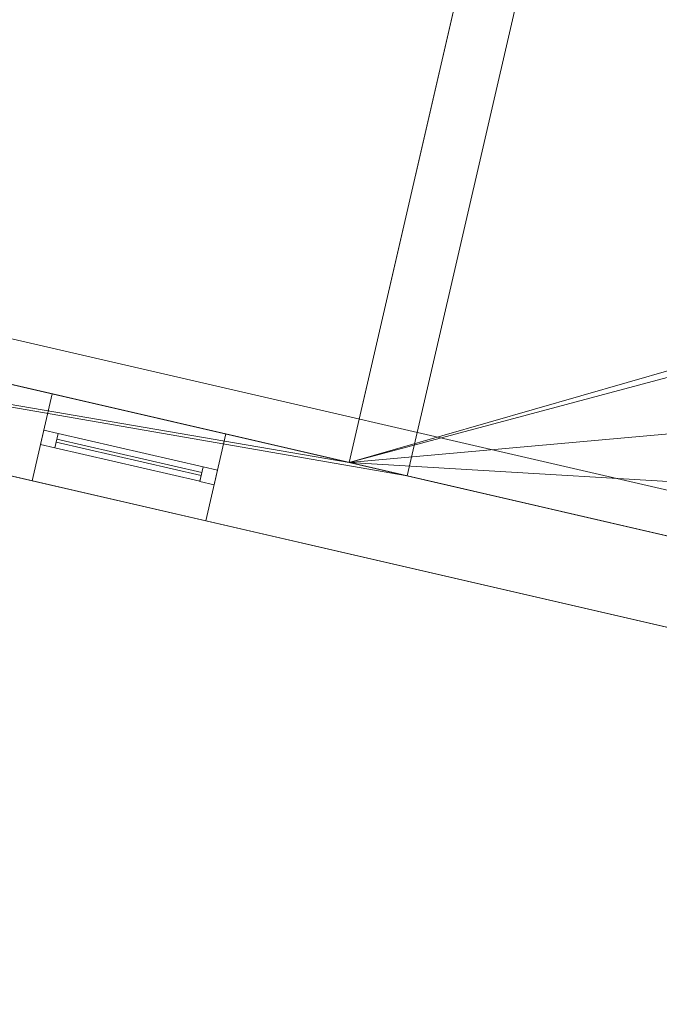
# Model space of a CAD drawing. Header units: millimetres. Extents: x -430348 to -225823, y -86243 to 5084.
# Tile 739 of 1056: x -345391 to -343239, y -59887 to -56574. Entities that reach past the tile are written whole.
import ezdxf

# ---------------------------------------------------------------- set-up
doc = ezdxf.new("R2010")
doc.units = ezdxf.units.MM
for name, color, linetype, lineweight in [('A-GLAZ-CURT', 52, 'Continuous', 9), ('A-GLAZ-CWMG', 51, 'Continuous', 9), ('A-ROOF', 132, 'Continuous', 9), ('A-WALL', 113, 'Continuous', 9)]:
    doc.layers.add(name, color=color, linetype=linetype, lineweight=lineweight)

# ---------------------------------------------------------------- blocks, each defined once
blk = doc.blocks.new('System Panel - Glazed-353453-_3D_ Copy 1')
at = {"layer": 'A-GLAZ-CURT', "transparency": 33554471}
mesh = blk.add_polyface(dxfattribs=at)
corners = [(-250, 5), (-250, 5, 900), (250, 5, 900), (250, 5)]
mesh.append_faces([[corners[k] for k in face] for face in [(2, 3, 0, 1)]])
mesh = blk.add_polyface(dxfattribs=at)
corners = [(250, -5), (-250, -5), (-250, 5), (250, 5)]
mesh.append_faces([[corners[k] for k in face] for face in [(3, 0, 1, 2)]])
mesh = blk.add_polyface(dxfattribs=at)
corners = [(-250, -5, 900), (250, -5, 900), (250, 5, 900), (-250, 5, 900)]
mesh.append_faces([[corners[k] for k in face] for face in [(3, 0, 1, 2)]])
mesh = blk.add_polyface(dxfattribs=at)
corners = [(-250, -5), (-250, -5, 900), (-250, 5, 900), (-250, 5)]
mesh.append_faces([[corners[k] for k in face] for face in [(0, 1, 2, 3)]])
mesh = blk.add_polyface(dxfattribs=at)
corners = [(250, -5, 900), (250, -5), (250, 5), (250, 5, 900)]
mesh.append_faces([[corners[k] for k in face] for face in [(0, 1, 2, 3)]])
mesh = blk.add_polyface(dxfattribs=at)
corners = [(-250, -5), (250, -5), (250, -5, 900), (-250, -5, 900)]
mesh.append_faces([[corners[k] for k in face] for face in [(2, 3, 0, 1)]])
blk = doc.blocks.new('Rectangular Mullion - 50mm x 50mm-303054-_3D_ Copy 1')
at = {"layer": 'A-GLAZ-CWMG'}
mesh = blk.add_polyface(dxfattribs=at)
corners = [(0, 25), (-50, 25), (-50, -25), (0, -25)]
mesh.append_faces([[corners[k] for k in face] for face in [(2, 3, 0, 1)]])
mesh = blk.add_polyface(dxfattribs=at)
corners = [(0, 25, -1000), (0, -25, -1000), (-50, -25, -1000), (-50, 25, -1000)]
mesh.append_faces([[corners[k] for k in face] for face in [(0, 1, 2, 3)]])
mesh = blk.add_polyface(dxfattribs=at)
corners = [(-50, 25), (0, 25), (0, 25, -1000), (-50, 25, -1000)]
mesh.append_faces([[corners[k] for k in face] for face in [(0, 1, 2, 3)]])
mesh = blk.add_polyface(dxfattribs=at)
corners = [(-50, -25), (-50, 25), (-50, 25, -1000), (-50, -25, -1000)]
mesh.append_faces([[corners[k] for k in face] for face in [(0, 1, 2, 3)]])
mesh = blk.add_polyface(dxfattribs=at)
corners = [(0, 25), (0, -25), (0, -25, -1000), (0, 25, -1000)]
mesh.append_faces([[corners[k] for k in face] for face in [(0, 1, 2, 3)]])
mesh = blk.add_polyface(dxfattribs=at)
corners = [(0, -25), (-50, -25), (-50, -25, -1000), (0, -25, -1000)]
mesh.append_faces([[corners[k] for k in face] for face in [(0, 1, 2, 3)]])
blk = doc.blocks.new('Rectangular Mullion - 50mm x 50mm-314930-_3D_ Copy 1')
at = {"layer": 'A-GLAZ-CWMG'}
mesh = blk.add_polyface(dxfattribs=at)
corners = [(0, 25), (-50, 25), (-50, -25), (0, -25)]
mesh.append_faces([[corners[k] for k in face] for face in [(2, 3, 0, 1)]])
mesh = blk.add_polyface(dxfattribs=at)
corners = [(0, 25, -500), (0, -25, -500), (-50, -25, -500), (-50, 25, -500)]
mesh.append_faces([[corners[k] for k in face] for face in [(0, 1, 2, 3)]])
mesh = blk.add_polyface(dxfattribs=at)
corners = [(-50, 25), (0, 25), (0, 25, -500), (-50, 25, -500)]
mesh.append_faces([[corners[k] for k in face] for face in [(0, 1, 2, 3)]])
mesh = blk.add_polyface(dxfattribs=at)
corners = [(-50, -25), (-50, 25), (-50, 25, -500), (-50, -25, -500)]
mesh.append_faces([[corners[k] for k in face] for face in [(0, 1, 2, 3)]])
mesh = blk.add_polyface(dxfattribs=at)
corners = [(0, 25), (0, -25), (0, -25, -500), (0, 25, -500)]
mesh.append_faces([[corners[k] for k in face] for face in [(0, 1, 2, 3)]])
mesh = blk.add_polyface(dxfattribs=at)
corners = [(0, -25), (-50, -25), (-50, -25, -500), (0, -25, -500)]
mesh.append_faces([[corners[k] for k in face] for face in [(0, 1, 2, 3)]])
blk = doc.blocks.new('Rectangular Mullion - 50mm x 50mm-303053-_3D_ Copy 1')
at = {"layer": 'A-GLAZ-CWMG'}
mesh = blk.add_polyface(dxfattribs=at)
corners = [(0, 25), (-50, 25), (-50, -25), (0, -25)]
mesh.append_faces([[corners[k] for k in face] for face in [(3, 0, 1, 2)]])
mesh = blk.add_polyface(dxfattribs=at)
corners = [(0, 25, -1000), (0, -25, -1000), (-50, -25, -1000), (-50, 25, -1000)]
mesh.append_faces([[corners[k] for k in face] for face in [(3, 0, 1, 2)]])
mesh = blk.add_polyface(dxfattribs=at)
corners = [(-50, 25), (0, 25), (0, 25, -1000), (-50, 25, -1000)]
mesh.append_faces([[corners[k] for k in face] for face in [(0, 1, 2, 3)]])
mesh = blk.add_polyface(dxfattribs=at)
corners = [(-50, -25), (-50, 25), (-50, 25, -1000), (-50, -25, -1000)]
mesh.append_faces([[corners[k] for k in face] for face in [(0, 1, 2, 3)]])
mesh = blk.add_polyface(dxfattribs=at)
corners = [(0, 25), (0, -25), (0, -25, -1000), (0, 25, -1000)]
mesh.append_faces([[corners[k] for k in face] for face in [(0, 1, 2, 3)]])
mesh = blk.add_polyface(dxfattribs=at)
corners = [(0, -25), (-50, -25), (-50, -25, -1000), (0, -25, -1000)]
mesh.append_faces([[corners[k] for k in face] for face in [(0, 1, 2, 3)]])
blk = doc.blocks.new('Rectangular Mullion - 50mm x 50mm-314931-_3D_ Copy 1')
at = {"layer": 'A-GLAZ-CWMG'}
mesh = blk.add_polyface(dxfattribs=at)
corners = [(0, 25), (-50, 25), (-50, -25), (0, -25)]
mesh.append_faces([[corners[k] for k in face] for face in [(2, 3, 0, 1)]])
mesh = blk.add_polyface(dxfattribs=at)
corners = [(0, 25, -500), (0, -25, -500), (-50, -25, -500), (-50, 25, -500)]
mesh.append_faces([[corners[k] for k in face] for face in [(0, 1, 2, 3)]])
mesh = blk.add_polyface(dxfattribs=at)
corners = [(-50, 25), (0, 25), (0, 25, -500), (-50, 25, -500)]
mesh.append_faces([[corners[k] for k in face] for face in [(0, 1, 2, 3)]])
mesh = blk.add_polyface(dxfattribs=at)
corners = [(-50, -25), (-50, 25), (-50, 25, -500), (-50, -25, -500)]
mesh.append_faces([[corners[k] for k in face] for face in [(0, 1, 2, 3)]])
mesh = blk.add_polyface(dxfattribs=at)
corners = [(0, 25), (0, -25), (0, -25, -500), (0, 25, -500)]
mesh.append_faces([[corners[k] for k in face] for face in [(0, 1, 2, 3)]])
mesh = blk.add_polyface(dxfattribs=at)
corners = [(0, -25), (-50, -25), (-50, -25, -500), (0, -25, -500)]
mesh.append_faces([[corners[k] for k in face] for face in [(0, 1, 2, 3)]])

msp = doc.modelspace()

# ---------------------------------------------------------------- block references
at = {"layer": 'A-GLAZ-CURT', "transparency": 33554471, "rotation": 166.9999999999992}
msp.add_blockref('System Panel - Glazed-353453-_3D_ Copy 1', (-345023.1, -58046.8, 61069.9), dxfattribs=at)
at = {"layer": 'A-GLAZ-CWMG', "extrusion": (0, 0, -1), "rotation": 13.00000000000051}
msp.add_blockref('Rectangular Mullion - 50mm x 50mm-303053-_3D_ Copy 1', (345315.4, -57979.3, -61019.9), dxfattribs=at)
at = {"layer": 'A-GLAZ-CWMG', "extrusion": (-0.97437, 0.224951, 0), "rotation": 90}
msp.add_blockref('Rectangular Mullion - 50mm x 50mm-314930-_3D_ Copy 1', (134172.3, 62019.9, 323372.5), dxfattribs=at)
at = {"layer": 'A-GLAZ-CWMG', "extrusion": (0.97437, -0.224951, 0), "rotation": 270}
msp.add_blockref('Rectangular Mullion - 50mm x 50mm-314931-_3D_ Copy 1', (-134172.3, 61019.9, -322872.5), dxfattribs=at)
at = {"layer": 'A-GLAZ-CWMG', "rotation": 346.9999999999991}
msp.add_blockref('Rectangular Mullion - 50mm x 50mm-303054-_3D_ Copy 1', (-344730.8, -58114.3, 62019.9), dxfattribs=at)

# ---------------------------------------------------------------- meshes
at = {"layer": 'A-ROOF'}
mesh = msp.add_polyface(dxfattribs=at)
corners = [(-337781.6, -57960.2, 62630.2), (-338274.1, -58047.1, 62678.9), (-338581.8, -59379.9, 63020), (-344281.8, -58064, 63020), (-343429.3, -54371.1, 62075), (-337280.7, -55790.6, 62075), (-342364.7, -56929.8, 62636.9), (-342968.8, -56790.3, 62636.9), (-343195.8, -57773.6, 62888.5), (-342591.7, -57913, 62888.5), (-340367, -57427.7, 62645.9), (-340971.1, -57288.2, 62645.9), (-341198.1, -58271.5, 62897.5), (-340594, -58410.9, 62897.5)]
mesh.append_faces([[corners[k] for k in face] for face in [(9, 3, 8), (1, 10, 5, 0)]], dxfattribs={"vtx0": -1, "vtx1": -1})
mesh.append_faces([[corners[k] for k in face] for face in [(11, 6, 4, 5)]], dxfattribs={"vtx0": -1, "vtx1": -1, "vtx3": -1})
mesh.append_faces([[corners[k] for k in face] for face in [(5, 10, 11)]], dxfattribs={"vtx0": -1, "vtx2": -1})
mesh.append_faces([[corners[k] for k in face] for face in [(12, 2, 3, 9)]], dxfattribs={"vtx0": -1, "vtx2": -1, "vtx3": -1})
mesh.append_faces([[corners[k] for k in face] for face in [(6, 7, 4), (12, 13, 2)]], dxfattribs={"vtx1": -1, "vtx2": -1})
mesh.append_faces([[corners[k] for k in face] for face in [(7, 8, 3, 4), (9, 6, 11, 12), (1, 2, 13, 10)]], dxfattribs={"vtx1": -1, "vtx3": -1})
mesh = msp.add_polyface(dxfattribs=at)
corners = [(-344281.8, -58064, 63123.1), (-338581.8, -59379.9, 63123.1), (-338274.1, -58047.1, 62782), (-337781.6, -57960.2, 62733.3), (-337280.7, -55790.6, 62178.1), (-343429.3, -54371.1, 62178.1), (-342963.4, -56766.8, 62734), (-342359.3, -56906.2, 62734), (-342586.3, -57889.5, 62985.6), (-343190.4, -57750, 62985.6), (-340965.7, -57264.7, 62742.9), (-340361.6, -57404.1, 62742.9), (-340588.6, -58387.4, 62994.5), (-341192.7, -58247.9, 62994.5)]
mesh.append_faces([[corners[k] for k in face] for face in [(4, 11, 2, 3)]], dxfattribs={"vtx0": -1, "vtx1": -1})
mesh.append_faces([[corners[k] for k in face] for face in [(10, 5, 7)]], dxfattribs={"vtx0": -1, "vtx1": -1, "vtx2": -1})
mesh.append_faces([[corners[k] for k in face] for face in [(13, 0, 1, 12), (0, 9, 6, 5), (5, 6, 7), (10, 7, 8, 13), (12, 1, 2, 11)]], dxfattribs={"vtx0": -1, "vtx2": -1})
mesh.append_faces([[corners[k] for k in face] for face in [(8, 9, 0, 13)]], dxfattribs={"vtx1": -1, "vtx2": -1, "vtx3": -1})
mesh.append_faces([[corners[k] for k in face] for face in [(10, 11, 4, 5)]], dxfattribs={"vtx1": -1, "vtx3": -1})
mesh = msp.add_polyface(dxfattribs=at)
corners = [(-343429.3, -54371.1, 62075), (-344281.8, -58064, 63020), (-344281.8, -58064, 63123.1), (-343429.3, -54371.1, 62178.1)]
mesh.append_faces([[corners[k] for k in face] for face in [(3, 0, 1, 2)]])
mesh = msp.add_polyface(dxfattribs=at)
corners = [(-332194.6, -60700.6, 64510), (-332936.9, -63916, 66863.9), (-347357.6, -60586.7, 66863.9), (-349830.6, -56629, 64510)]
mesh.append_faces([[corners[k] for k in face] for face in [(0, 1, 2, 3)]])
mesh = msp.add_polyface(dxfattribs=at)
corners = [(-332194.6, -60700.6, 64632.8), (-349830.6, -56629, 64632.8), (-347357.6, -60586.7, 66986.7), (-332936.9, -63916, 66986.7)]
mesh.append_faces([[corners[k] for k in face] for face in [(2, 3, 0, 1)]])
mesh = msp.add_polyface(dxfattribs=at)
corners = [(-349830.6, -56629, 64510), (-349830.6, -56629, 64632.8), (-332194.6, -60700.6, 64632.8), (-332194.6, -60700.6, 64510)]
mesh.append_faces([[corners[k] for k in face] for face in [(2, 3, 0, 1)]])
mesh = msp.add_polyface(dxfattribs=at)
corners = [(-338581.8, -59379.9, 63123.1), (-344281.8, -58064, 63123.1), (-344281.8, -58064, 63020), (-338581.8, -59379.9, 63020)]
mesh.append_faces([[corners[k] for k in face] for face in [(0, 1, 2, 3)]])
at = {"layer": 'A-WALL'}
mesh = msp.add_polyface(dxfattribs=at)
corners = [(-343474.3, -54566, 59055.2), (-344281.8, -58064, 59055.2), (-344281.8, -58064, 63020), (-343474.3, -54566, 62124.9)]
mesh.append_faces([[corners[k] for k in face] for face in [(3, 0, 1, 2)]])
mesh = msp.add_polyface(dxfattribs=at)
corners = [(-344281.8, -58064, 59055.2), (-343474.3, -54566, 59055.2), (-343279.4, -54611, 59055.2), (-344087, -58108.9, 59055.2)]
mesh.append_faces([[corners[k] for k in face] for face in [(0, 1, 2, 3)]])
mesh = msp.add_polyface(dxfattribs=at)
corners = [(-343474.3, -54566, 62124.9), (-344281.8, -58064, 63020), (-344087, -58108.9, 63020), (-343279.4, -54611, 62124.9)]
mesh.append_faces([[corners[k] for k in face] for face in [(3, 0, 1, 2)]])
mesh = msp.add_polyface(dxfattribs=at)
corners = [(-343279.4, -54611, 59055.2), (-343279.4, -54611, 62124.9), (-344087, -58108.9, 63020), (-344087, -58108.9, 59055.2)]
mesh.append_faces([[corners[k] for k in face] for face in [(1, 2, 3, 0)]])
mesh = msp.add_polyface(dxfattribs=at)
corners = [(-318492.7, -64325.7, 59055.2), (-325272.3, -62760.5, 59055.2), (-325564.6, -62693, 59055.2), (-326621.8, -62449, 59055.2), (-326914.1, -62381.5, 59055.2), (-337272.8, -59990, 59055.2), (-337565.1, -59922.5, 59055.2), (-338713.7, -59657.3, 59055.2), (-339006, -59589.9, 59055.2), (-349473.9, -57173.2, 59055.2), (-349766.2, -57105.7, 59055.2), (-349698.7, -56813.4, 59055.2), (-344281.8, -58064, 59055.2), (-344087, -58108.9, 59055.2), (-338776.6, -59334.9, 59055.2), (-338581.8, -59379.9, 59055.2), (-337490.2, -59631.9, 59055.2), (-337295.3, -59676.9, 59055.2), (-332676.8, -60743.2, 59055.2), (-332482, -60788.2, 59055.2), (-332086.3, -60879.5, 59055.2), (-331794, -60947, 59055.2), (-327096, -62031.6, 59055.2), (-326803.7, -62099.1, 59055.2), (-325472.9, -62406.3, 59055.2), (-325179.5, -62474.1, 59055.2), (-321464.2, -63331.8, 59055.2), (-321171.8, -63399.3, 59055.2), (-318425.2, -64033.4, 59055.2)]
mesh.append_faces([[corners[k] for k in face] for face in [(0, 27, 28)]], dxfattribs={"vtx0": -1})
mesh.append_faces([[corners[k] for k in face] for face in [(24, 3, 23)]], dxfattribs={"vtx0": -1, "vtx1": -1})
mesh.append_faces([[corners[k] for k in face] for face in [(5, 18, 19), (20, 4, 5, 19), (23, 3, 4, 22), (6, 16, 17), (9, 12, 13)]], dxfattribs={"vtx0": -1, "vtx2": -1})
mesh.append_faces([[corners[k] for k in face] for face in [(24, 1, 2, 3), (4, 20, 21, 22), (1, 24, 25, 26)]], dxfattribs={"vtx0": -1, "vtx3": -1})
mesh.append_faces([[corners[k] for k in face] for face in [(7, 8, 14, 15), (8, 9, 13, 14), (5, 6, 17, 18), (6, 7, 15, 16), (0, 1, 26, 27)]], dxfattribs={"vtx1": -1, "vtx3": -1})
mesh.append_faces([[corners[k] for k in face] for face in [(9, 10, 11, 12)]], dxfattribs={"vtx3": -1})
mesh = msp.add_polyface(dxfattribs=at)
corners = [(-349698.7, -56813.4, 64617), (-349703.2, -56832.8, 64631.3), (-349493.4, -57168.7, 64831), (-349473.9, -57173.2, 64831), (-332227.7, -61154.8, 64831), (-332160.2, -60862.5, 64617)]
mesh.append_faces([[corners[k] for k in face] for face in [(1, 2, 3, 0)]], dxfattribs={"vtx2": -1})
mesh.append_faces([[corners[k] for k in face] for face in [(3, 4, 5, 0)]], dxfattribs={"vtx3": -1})
mesh = msp.add_polyface(dxfattribs=at)
corners = [(-318425.2, -64033.4, 59055.2), (-321171.8, -63399.3, 59055.2), (-321464.2, -63331.8, 59055.2), (-325179.5, -62474.1, 59055.2), (-325472.9, -62406.3, 59055.2), (-326803.7, -62099.1, 59055.2), (-327096, -62031.6, 59055.2), (-331794, -60947, 59055.2), (-332086.3, -60879.5, 59055.2), (-332482, -60788.2, 59055.2), (-332676.8, -60743.2, 59055.2), (-337295.3, -59676.9, 59055.2), (-337490.2, -59631.9, 59055.2), (-338581.8, -59379.9, 59055.2), (-338776.6, -59334.9, 59055.2), (-344087, -58108.9, 59055.2), (-344281.8, -58064, 59055.2), (-349698.7, -56813.4, 59055.2), (-349698.7, -56813.4, 64617), (-332160.2, -60862.5, 64617), (-332160.2, -60862.5, 64817), (-318480, -64020.8, 64817), (-318425.2, -64033.4, 64857.1), (-318648.2, -63981.9, 63579.7), (-318648.2, -63981.9, 64579.7), (-319505.7, -63784, 64579.7), (-319505.7, -63784, 63579.7), (-321298.5, -63370.1, 63450), (-321298.5, -63370.1, 64710), (-322701.6, -63046.1, 64710), (-322701.6, -63046.1, 63450), (-324230.5, -62693.2, 63450), (-324230.5, -62693.2, 64710), (-325107.4, -62490.7, 64710), (-325107.4, -62490.7, 63450), (-325637.4, -62368.4, 63450), (-325637.4, -62368.4, 64710), (-326296.2, -62216.3, 64710), (-326296.2, -62216.3, 63450), (-326958.7, -62063.3, 63450), (-326958.7, -62063.3, 64710), (-327835.7, -61860.8, 64710), (-327835.7, -61860.8, 63450), (-329394.6, -61500.9, 63450), (-329394.6, -61500.9, 64710), (-330758.8, -61186, 64710), (-330758.8, -61186, 63450), (-333339, -60590.3, 63250), (-333339, -60590.3, 64510), (-334625.2, -60293.4, 64510), (-334625.2, -60293.4, 63250), (-336301.1, -59906.4, 63250), (-336301.1, -59906.4, 64510), (-337119.6, -59717.5, 64510), (-337119.6, -59717.5, 63250), (-337801.6, -59560, 63250), (-337801.6, -59560, 64510), (-338366.8, -59429.5, 64510), (-338366.8, -59429.5, 63250), (-339019.6, -59278.8, 63250), (-339019.6, -59278.8, 64510), (-339877.1, -59080.9, 64510), (-339877.1, -59080.9, 63250), (-341523.7, -58700.7, 63250), (-341523.7, -58700.7, 64510), (-342809.9, -58403.8, 64510), (-342809.9, -58403.8, 63250), (-345421.2, -57800.9, 63250), (-345421.2, -57800.9, 64510), (-346707.4, -57504, 64510), (-346707.4, -57504, 63250), (-348480.7, -57094.6, 63250), (-348480.7, -57094.6, 64510), (-349201.8, -56928.1, 64510), (-349201.8, -56928.1, 63250), (-344697, -57968.1, 61019.9), (-344697, -57968.1, 62019.9), (-345281.6, -57833.1, 62019.9), (-345281.6, -57833.1, 61019.9), (-346846.2, -57471.9, 60762.9), (-346846.2, -57471.9, 62022.9), (-347567.2, -57305.5, 62022.9), (-347567.2, -57305.5, 60762.9), (-348480.7, -57094.6, 59750), (-348480.7, -57094.6, 61750), (-349201.8, -56928.1, 61750), (-349201.8, -56928.1, 59750), (-332086.3, -60879.5, 60653.9), (-332086.3, -60879.5, 61913.9), (-333372.5, -60582.6, 61913.9), (-333372.5, -60582.6, 60653.9), (-318648.2, -63981.9, 60928.8), (-318648.2, -63981.9, 61928.8), (-319505.7, -63784, 61928.8), (-319505.7, -63784, 60928.8), (-320597, -63532, 60928.8), (-320597, -63532, 61928.8), (-321171.8, -63399.3, 61928.8), (-321171.8, -63399.3, 60928.8), (-325637.4, -62368.4, 62306.2), (-326554.4, -62156.7, 62306.2), (-326554.4, -62156.7, 59686.2), (-325637.4, -62368.4, 59686.2)]
mesh.append_faces([[corners[k] for k in face] for face in [(95, 1, 98), (23, 92, 26), (31, 99, 34), (38, 40, 37), (34, 36, 33), (39, 100, 42), (60, 57, 59), (72, 69, 71)]], dxfattribs={"vtx0": -1, "vtx1": -1})
mesh.append_faces([[corners[k] for k in face] for face in [(94, 1, 95, 93), (46, 47, 19, 45), (29, 32, 21, 28), (23, 22, 92), (11, 51, 90), (58, 14, 59, 57), (53, 56, 19, 52)]], dxfattribs={"vtx0": -1, "vtx1": -1, "vtx2": -1})
mesh.append_faces([[corners[k] for k in face] for face in [(43, 100, 6, 87), (98, 99, 31, 30)]], dxfattribs={"vtx0": -1, "vtx1": -1, "vtx2": -1, "vtx3": -1})
mesh.append_faces([[corners[k] for k in face] for face in [(98, 3, 102, 99), (88, 47, 46, 43), (42, 100, 43, 44), (20, 33, 36, 37), (34, 99, 35, 36), (38, 100, 39, 40), (20, 37, 40, 41), (66, 15, 75, 76), (71, 81, 84, 85), (18, 65, 68, 69), (18, 69, 72, 73)]], dxfattribs={"vtx0": -1, "vtx1": -1, "vtx3": -1})
mesh.append_faces([[corners[k] for k in face] for face in [(0, 91, 92, 22), (93, 95, 96), (101, 5, 6, 100), (102, 3, 4), (30, 31, 32, 29), (24, 21, 22, 23), (33, 20, 21, 32), (44, 41, 42), (45, 19, 20), (47, 88, 89, 50), (75, 15, 16, 78), (17, 86, 83, 16), (82, 83, 84, 81), (19, 60, 61), (85, 74, 71)]], dxfattribs={"vtx0": -1, "vtx2": -1})
mesh.append_faces([[corners[k] for k in face] for face in [(26, 92, 93, 96), (21, 24, 25, 28), (19, 48, 49, 52), (50, 89, 90, 51), (83, 82, 79, 16), (67, 76, 77, 80), (19, 56, 57, 60), (64, 18, 19, 61), (67, 65, 66, 76), (71, 69, 70, 81), (18, 73, 74, 85)]], dxfattribs={"vtx0": -1, "vtx2": -1, "vtx3": -1})
mesh.append_faces([[corners[k] for k in face] for face in [(98, 1, 2, 3), (87, 6, 7, 8), (87, 8, 9, 10)]], dxfattribs={"vtx0": -1, "vtx3": -1})
mesh.append_faces([[corners[k] for k in face] for face in [(87, 88, 43), (47, 48, 19), (77, 78, 80), (62, 59, 14), (66, 63, 15), (67, 68, 65), (64, 65, 18)]], dxfattribs={"vtx1": -1, "vtx2": -1})
mesh.append_faces([[corners[k] for k in face] for face in [(96, 97, 27, 26), (44, 45, 20, 41), (12, 13, 55, 54), (14, 15, 63, 62), (79, 80, 78, 16)]], dxfattribs={"vtx1": -1, "vtx2": -1, "vtx3": -1})
mesh.append_faces([[corners[k] for k in face] for face in [(94, 91, 0, 1), (97, 98, 30, 27), (101, 102, 4, 5), (99, 100, 38, 35), (25, 26, 27, 28), (54, 51, 11, 12), (13, 14, 58, 55), (90, 87, 10, 11), (49, 50, 51, 52), (85, 86, 17, 18), (80, 81, 70, 67), (53, 54, 55, 56), (61, 62, 63, 64)]], dxfattribs={"vtx1": -1, "vtx3": -1})
mesh = msp.add_polyface(dxfattribs=at)
corners = [(-349766.2, -57105.7, 59055.2), (-349473.9, -57173.2, 59055.2), (-339006, -59589.9, 59055.2), (-338713.7, -59657.3, 59055.2), (-337565.1, -59922.5, 59055.2), (-337272.8, -59990, 59055.2), (-326914.1, -62381.5, 59055.2), (-326621.8, -62449, 59055.2), (-325564.6, -62693, 59055.2), (-325272.3, -62760.5, 59055.2), (-318492.7, -64325.7, 59055.2), (-318492.7, -64325.7, 65031), (-332227.7, -61154.8, 65031), (-332227.7, -61154.8, 64831), (-349473.9, -57173.2, 64831), (-349493.4, -57168.7, 64831), (-349766.2, -57105.7, 64631.3), (-318715.7, -64274.2, 64579.7), (-318715.7, -64274.2, 63579.7), (-319573.2, -64076.3, 63579.7), (-319573.2, -64076.3, 64579.7), (-321366, -63662.4, 64710), (-321366, -63662.4, 63450), (-322769.1, -63338.4, 63450), (-322769.1, -63338.4, 64710), (-324298, -62985.5, 64710), (-324298, -62985.5, 63450), (-325174.9, -62783, 63450), (-325174.9, -62783, 64710), (-325704.9, -62660.7, 64710), (-325704.9, -62660.7, 63450), (-326363.6, -62508.6, 63450), (-326363.6, -62508.6, 64710), (-327026.2, -62355.6, 64710), (-327026.2, -62355.6, 63450), (-327903.1, -62153.2, 63450), (-327903.1, -62153.2, 64710), (-329462.1, -61793.2, 64710), (-329462.1, -61793.2, 63450), (-330826.3, -61478.3, 63450), (-330826.3, -61478.3, 64710), (-333406.5, -60882.6, 64510), (-333406.5, -60882.6, 63250), (-334692.7, -60585.7, 63250), (-334692.7, -60585.7, 64510), (-336368.6, -60198.8, 64510), (-336368.6, -60198.8, 63250), (-337187.1, -60009.8, 63250), (-337187.1, -60009.8, 64510), (-337869.1, -59852.3, 64510), (-337869.1, -59852.3, 63250), (-338434.3, -59721.9, 63250), (-338434.3, -59721.9, 64510), (-339087.1, -59571.1, 64510), (-339087.1, -59571.1, 63250), (-339944.5, -59373.2, 63250), (-339944.5, -59373.2, 64510), (-341591.2, -58993, 64510), (-341591.2, -58993, 63250), (-342877.4, -58696.1, 63250), (-342877.4, -58696.1, 64510), (-345488.7, -58093.2, 64510), (-345488.7, -58093.2, 63250), (-346774.9, -57796.3, 63250), (-346774.9, -57796.3, 64510), (-348548.2, -57386.9, 64510), (-348548.2, -57386.9, 63250), (-349269.3, -57220.4, 63250), (-349269.3, -57220.4, 64510), (-344764.5, -58260.4, 62019.9), (-344764.5, -58260.4, 61019.9), (-345349.1, -58125.4, 61019.9), (-345349.1, -58125.4, 62019.9), (-346913.6, -57764.2, 62022.9), (-346913.6, -57764.2, 60762.9), (-347634.7, -57597.8, 60762.9), (-347634.7, -57597.8, 62022.9), (-348548.2, -57386.9, 61750), (-348548.2, -57386.9, 59750), (-349269.3, -57220.4, 59750), (-349269.3, -57220.4, 61750), (-332153.8, -61171.8, 61913.9), (-332153.8, -61171.8, 60653.9), (-333439.9, -60874.9, 60653.9), (-333439.9, -60874.9, 61913.9), (-318715.7, -64274.2, 61928.8), (-318715.7, -64274.2, 60928.8), (-319573.2, -64076.3, 60928.8), (-319573.2, -64076.3, 61928.8), (-320664.4, -63824.3, 61928.8), (-320664.4, -63824.3, 60928.8), (-321239.3, -63691.6, 60928.8), (-321239.3, -63691.6, 61928.8), (-326621.8, -62449, 62306.2), (-325704.9, -62660.7, 62306.2), (-325704.9, -62660.7, 59686.2), (-326621.8, -62449, 59686.2)]
mesh.append_faces([[corners[k] for k in face] for face in [(67, 80, 66), (55, 2, 54), (93, 38, 96), (96, 7, 95), (91, 10, 90), (42, 13, 41), (19, 85, 18), (21, 11, 24)]], dxfattribs={"vtx0": -1, "vtx1": -1})
mesh.append_faces([[corners[k] for k in face] for face in [(71, 74, 78, 70), (61, 60, 14, 64), (65, 64, 14, 68), (12, 29, 28, 11), (25, 24, 11, 28)]], dxfattribs={"vtx0": -1, "vtx1": -1, "vtx2": -1})
mesh.append_faces([[corners[k] for k in face] for face in [(46, 5, 83, 43), (58, 70, 2, 55)]], dxfattribs={"vtx0": -1, "vtx1": -1, "vtx2": -1, "vtx3": -1})
mesh.append_faces([[corners[k] for k in face] for face in [(66, 76, 63, 64), (57, 56, 13, 14), (13, 45, 44, 41), (13, 42, 39, 40), (91, 95, 9, 10), (91, 26, 94, 95), (19, 89, 88, 85), (12, 37, 36, 33)]], dxfattribs={"vtx0": -1, "vtx1": -1, "vtx3": -1})
mesh.append_faces([[corners[k] for k in face] for face in [(79, 0, 1, 78), (0, 79, 80, 16), (78, 74, 75), (63, 76, 73, 62), (59, 69, 70, 58), (5, 46, 47), (46, 43, 44, 45), (50, 47, 48, 49), (60, 61, 62, 59), (58, 55, 56, 57), (54, 51, 52, 53), (90, 87, 88, 89), (23, 91, 92, 22), (94, 30, 31), (22, 19, 20, 21)]], dxfattribs={"vtx0": -1, "vtx2": -1})
mesh.append_faces([[corners[k] for k in face] for face in [(66, 80, 77, 76), (73, 71, 72, 62), (78, 1, 2, 70), (54, 2, 3, 51), (62, 72, 69, 59), (38, 81, 82, 6), (81, 38, 39, 42), (93, 34, 35, 38), (10, 86, 87, 90), (22, 92, 89, 19), (27, 29, 30, 94), (23, 25, 26, 91), (11, 17, 18, 85)]], dxfattribs={"vtx0": -1, "vtx2": -1, "vtx3": -1})
mesh.append_faces([[corners[k] for k in face] for face in [(68, 14, 15, 16)]], dxfattribs={"vtx0": -1, "vtx3": -1})
mesh.append_faces([[corners[k] for k in face] for face in [(73, 74, 71), (83, 84, 43), (65, 66, 64), (60, 57, 14), (56, 53, 13), (8, 9, 95, 7), (26, 27, 94), (23, 24, 25), (27, 28, 29)]], dxfattribs={"vtx1": -1, "vtx2": -1})
mesh.append_faces([[corners[k] for k in face] for face in [(4, 5, 47, 50), (67, 68, 16, 80), (48, 45, 13, 49), (52, 49, 13, 53), (6, 7, 96, 38), (93, 94, 31, 34), (32, 29, 12, 33), (20, 17, 11, 21)]], dxfattribs={"vtx1": -1, "vtx2": -1, "vtx3": -1})
mesh.append_faces([[corners[k] for k in face] for face in [(77, 78, 75, 76), (3, 4, 50, 51), (42, 43, 84, 81), (82, 83, 5, 6), (37, 38, 35, 36), (85, 86, 10, 11), (40, 37, 12, 13), (33, 34, 31, 32)]], dxfattribs={"vtx1": -1, "vtx3": -1})
mesh = msp.add_polyface(dxfattribs=at)
corners = [(-344697, -57968.1, 62019.9), (-344764.5, -58260.4, 62019.9), (-345349.1, -58125.4, 62019.9), (-345281.6, -57833.1, 62019.9)]
mesh.append_faces([[corners[k] for k in face] for face in [(1, 2, 3, 0)]])
mesh = msp.add_polyface(dxfattribs=at)
corners = [(-345281.6, -57833.1, 62019.9), (-345349.1, -58125.4, 62019.9), (-345349.1, -58125.4, 61019.9), (-345281.6, -57833.1, 61019.9)]
mesh.append_faces([[corners[k] for k in face] for face in [(0, 1, 2, 3)]])
mesh = msp.add_polyface(dxfattribs=at)
corners = [(-344764.5, -58260.4, 61019.9), (-344697, -57968.1, 61019.9), (-345281.6, -57833.1, 61019.9), (-345349.1, -58125.4, 61019.9)]
mesh.append_faces([[corners[k] for k in face] for face in [(2, 3, 0, 1)]])
mesh = msp.add_polyface(dxfattribs=at)
corners = [(-344697, -57968.1, 61019.9), (-344764.5, -58260.4, 61019.9), (-344764.5, -58260.4, 62019.9), (-344697, -57968.1, 62019.9)]
mesh.append_faces([[corners[k] for k in face] for face in [(0, 1, 2, 3)]])
mesh = msp.add_polyface(dxfattribs=at)
corners = [(-344281.8, -58064, 63020), (-344281.8, -58064, 59055.2), (-344087, -58108.9, 59055.2), (-344087, -58108.9, 63020)]
mesh.append_faces([[corners[k] for k in face] for face in [(1, 2, 3, 0)]])

doc.saveas('drawing.dxf')
